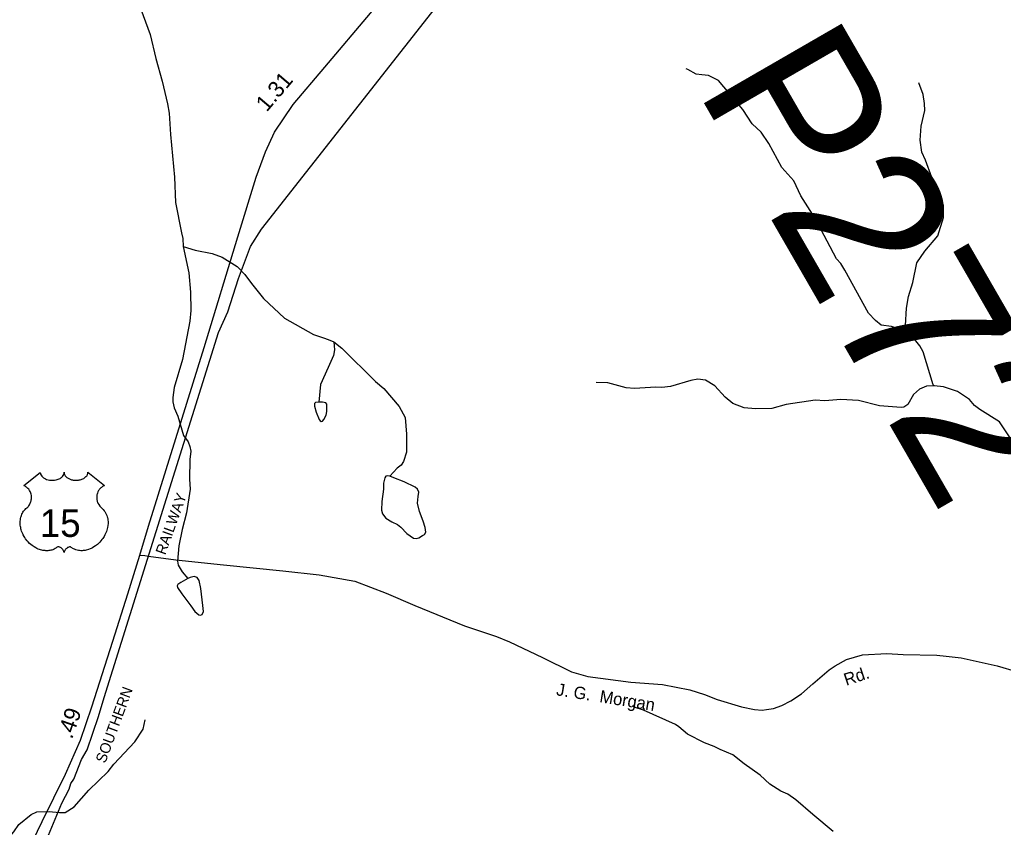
# Model space of a CAD drawing. Extents: x 2056842 to 2160602, y 826753 to 1016856.
# Drawn here: x 2129898 to 2137510, y 989856 to 996101 of the extents above; entities that cross this region are included whole.
import ezdxf

# ---------------------------------------------------------------- set-up
doc = ezdxf.new("R2010")
doc.units = 0
for name, color, linetype in [('Exist Hydrographic Misc Water Feature', 7, 'Continuous'), ('Exist Railroad Mainline', 7, 'Continuous'), ('Exist Railroad Mainline Label', 7, 'Continuous'), ('Exist Road Primary US Attributed', 7, 'Continuous'), ('Exist Road Primary US Mileage Hundredths English Label', 7, 'Continuous'), ('Exist Road Primary US Shield CELL', 7, 'Continuous'), ('Exist Road Primary US Shield Number Label', 7, 'Continuous'), ('Exist Road Secondary Structure Pipe Number Label', 7, 'Continuous'), ('Exist Road Secondary Type 51 Attributed', 7, 'Continuous'), ('Exist Road Secondary Type 51 Label', 7, 'Continuous')]:
    doc.layers.add(name, color=color, linetype=linetype)

msp = doc.modelspace()

# ---------------------------------------------------------------- linework, layer by layer
at = {"layer": 'Exist Hydrographic Misc Water Feature'}
for points in [[(2130605.8, 996638.1), (2130631.9, 996586.3), (2130678.2, 996538.5), (2130752.9, 996408.9), (2130906.5, 995987.3), (2130951.5, 995801.7), (2131000, 995626.1), (2131043, 995450), (2131055.2, 995378.2), (2131065.9, 995214.2), (2131095.4, 994882.5), (2131104.2, 994688.4), (2131149.1, 994452.5), (2131159.3, 994408.7), (2131162, 994348)], [(2136780.1, 993669.1), (2136744.1, 993693.2), (2136643.8, 993728.7), (2136564, 993740.2), (2136519.8, 993775.9), (2136467.5, 993831.8), (2136284.1, 994163.1), (2136251.7, 994215), (2136217.7, 994250.8), (2136050.4, 994568), (2135943.7, 994739.5), (2135889.1, 994855.2), (2135794.8, 994958.9), (2135694, 995144.4), (2135635.4, 995232.3), (2135565.2, 995295.8), (2135494.7, 995405.5), (2135348.1, 995582.8), (2135305.8, 995630.6), (2135227.6, 995670.3), (2135175.5, 995676), (2135131.6, 995679.9), (2135067.4, 995715.7), (2135055.4, 995721.5)], [(2136780.5, 993669.4), (2136752, 993737.2), (2136759.4, 993869.3), (2136775.2, 993961.4), (2136808.6, 994069.4), (2136840, 994221.6), (2136901.5, 994311.8), (2137003, 994430.2), (2137046.5, 994572.4), (2137045.8, 994664.5), (2137023.7, 994742.3), (2136957.3, 994880), (2136906.4, 995013.8), (2136880.2, 995077.7), (2136866, 995169.6), (2136873.4, 995277.7), (2136902.9, 995397.8), (2136900.7, 995453.7), (2136890.2, 995523.8), (2136856, 995613.6)], [(2131162, 994348), (2131206.9, 994144.3), (2131219.5, 993993.2), (2131222, 993853.2), (2131214.4, 993769.1), (2131157.8, 993472.9), (2131092.8, 993256.6), (2131082.9, 993180.6), (2131082.1, 993144.9), (2131093.1, 993098.9), (2131121.5, 993034.7), (2131166.2, 992885.1), (2131201.5, 992837.5), (2131215.7, 992800.3), (2131221.2, 992765.2), (2131215, 992699.3), (2131211.7, 992547.2), (2131216, 992471.3), (2131188.3, 992286.5), (2131155.5, 992158.3), (2131130.3, 992032.8), (2131120.4, 991913.4), (2131124.8, 991883.8), (2131154.4, 991832.4), (2131200.4, 991780.9)], [(2131162, 994348), (2131255.1, 994318.5), (2131386.5, 994294.4), (2131465.3, 994265.9), (2131580.3, 994192.5), (2131640.5, 994130), (2131691.5, 994061.3), (2131784.6, 993946.3), (2131948.2, 993792.3), (2132172, 993667.6), (2132258, 993638), (2132298.6, 993622.7), (2132329.2, 993609.5)], [(2136975.8, 993270), (2136967.8, 993278), (2136888.8, 993531.7), (2136862.5, 993579.4), (2136800.2, 993659.2), (2136780.1, 993669.1)], [(2132329.2, 993609.5), (2132335.2, 993548), (2132327.4, 993504), (2132284.3, 993411.5), (2132226.3, 993278.9), (2132212.1, 993143.1)], [(2132329.2, 993609.5), (2132391.2, 993560.3), (2132652.2, 993302.8), (2132714.6, 993248), (2132834.8, 993110.4), (2132879.7, 993025), (2132891.9, 992896.5), (2132890.7, 992756.5), (2132866.9, 992684.4), (2132849.2, 992656.3), (2132819.1, 992632.2), (2132761.5, 992571.9)], [(2136975.9, 993270.2), (2136916.2, 993268), (2136862.1, 993243.8), (2136814.3, 993201.5), (2136770.7, 993125.4), (2136738.7, 993105.3), (2136718.6, 993101.2), (2136550.6, 993114.4), (2136388.6, 993155.7), (2136252.7, 993163.1), (2136128.6, 993154.6), (2136052.8, 993160.2), (2135828.7, 993125.3), (2135718.9, 993094.8), (2135591, 993092.3), (2135503, 993099.8), (2135416.7, 993133.5), (2135356.6, 993181.2), (2135276.2, 993270.9), (2135203.9, 993312.6), (2135145.8, 993320.3), (2135091.9, 993312.1), (2134934.2, 993265.3), (2134868.2, 993257.1), (2134820.2, 993258.9), (2134656.4, 993248.2), (2134592.4, 993253.8), (2134450.1, 993293.3), (2134358.2, 993294.8)], [(2137567.7, 992860.6), (2137478.9, 992990.4), (2137328.6, 993085.7), (2137286.6, 993117.4), (2137248.3, 993165.2), (2137154, 993224.9), (2137047.8, 993262.5), (2136975.8, 993270)], [(2132212.1, 993143.1), (2132188, 993142), (2132179.2, 993132.1), (2132178.1, 993112.4), (2132192.4, 993066.4), (2132214.2, 993010.5), (2132221.9, 992999.5), (2132230.7, 992995.2), (2132241.6, 992997.3), (2132250.4, 993009.4), (2132270.1, 993043.4), (2132274.5, 993071.8), (2132274.5, 993127.7), (2132266.8, 993138.7), (2132240.5, 993144.1), (2132212.1, 993143.1)], [(2132761.5, 992571.9), (2132744, 992573.6), (2132731.9, 992570.3), (2132723.2, 992557.2), (2132714.4, 992517.7), (2132714.4, 992469.5), (2132700.2, 992375.3), (2132696.9, 992308.5), (2132704.6, 992281.1), (2132731.9, 992246), (2132777.9, 992218.6), (2132820.6, 992196.7), (2132848, 992177), (2132892.9, 992126.6), (2132946.5, 992091.6), (2132968.4, 992089.4), (2132985.9, 992093.7), (2133015.5, 992112.4), (2133030.8, 992118.9), (2133039.6, 992137.6), (2133035.2, 992174.8), (2133021, 992224.1), (2132991.4, 992297.5), (2132976.1, 992362.2), (2132982.7, 992414.7), (2132987, 992447.6), (2132977.2, 992470.6), (2132958.6, 992486), (2132872.1, 992526.5), (2132794.3, 992559.4), (2132761.5, 992571.9)], [(2131200.4, 991780.9), (2131145.6, 991748), (2131122.6, 991733.8), (2131117.1, 991722.8), (2131119.3, 991709.7), (2131152.2, 991662.5), (2131222.3, 991568.3), (2131252.9, 991524.5), (2131284.7, 991498.2), (2131296.7, 991496), (2131310.9, 991502.6), (2131319.7, 991523.4), (2131315.3, 991570.5), (2131298.9, 991703.1), (2131288, 991763.3), (2131270.4, 991786.3), (2131247.4, 991794), (2131217.9, 991788.5), (2131200.4, 991780.9)], [(2136193.2, 989823.1), (2136036.4, 989954.4), (2135903.9, 990067.8), (2135842, 990111.6), (2135787.6, 990135.3), (2135703.4, 990188.9), (2135629.1, 990258.6), (2135504.9, 990346.1), (2135416.7, 990415.7), (2135318.5, 990457.2), (2135272.1, 990481.1), (2135198.1, 990508.7), (2135065.9, 990576.2), (2134999.6, 990631.8), (2134971.7, 990651.7), (2134725.3, 990762.7), (2134660.9, 990782.4), (2134638.9, 990796.3)], [(2129407.9, 989303.6), (2129421.6, 989333.7), (2129575.2, 989496.4), (2129736.1, 989687.1), (2129853.6, 989821.6), (2129891.4, 989877.7), (2129986.9, 989954.1), (2130031, 989974.2), (2130127, 989978.6), (2130206.9, 989971.1), (2130251, 989971.3), (2130320.7, 990013.5), (2130432.1, 990142), (2130583.4, 990286.6), (2130625.2, 990342.8), (2130788.5, 990517.5), (2130852.2, 990613.8), (2130869.7, 990685.9)]]:
    msp.add_lwpolyline(points, dxfattribs=at)
at = {"layer": 'Exist Railroad Mainline'}
msp.add_lwpolyline([(2130121.7, 989794.5), (2130224.7, 990043), (2130280.2, 990151.3), (2130294.1, 990195.4), (2130316, 990227.3), (2130375.2, 990379.7), (2130418.9, 990455.8), (2130507.7, 990712.2), (2130551.2, 990858.3), (2131436.6, 993681.9), (2131507.9, 993842.3), (2131590.9, 994098.6), (2131683.7, 994347), (2131769.1, 994481.3), (2133636.5, 996857.4)], dxfattribs=at)
at = {"layer": 'Exist Road Primary US Attributed'}
for points in [[(2130826.9, 991961.1), (2130895.5, 992183.8), (2131105.4, 992861.5), (2131324.3, 993566.6), (2131586.3, 994421.5), (2131728.1, 994883.5), (2131800.7, 995078.8), (2131868.8, 995230.9), (2132015.5, 995445.2), (2132260.5, 995733.5), (2132611.7, 996152.1), (2132897.6, 996504), (2133171.6, 996848.1), (2133475.3, 997210.4), (2133559.2, 997335.2), (2133616, 997444.2), (2133658.9, 997538.7), (2133747.4, 997824.8), (2133822.8, 998059.1)], [(2129893.9, 989533.2), (2130070.8, 989899.6), (2130252.3, 990267.4), (2130368, 990530.8), (2130456.3, 990786.1), (2130619.3, 991295.4), (2130735, 991661), (2130826.9, 991961.1)]]:
    msp.add_lwpolyline(points, dxfattribs=at)
at = {"layer": 'Exist Road Primary US Shield CELL'}
msp.add_lwpolyline([(2130057.6, 992600.6), (2130058, 992595.3), (2130059.3, 992589), (2130060.2, 992585.7), (2130063.2, 992579.5), (2130068.1, 992572.1), (2130074.9, 992564.9), (2130082.5, 992558.6), (2130087.7, 992555.3), (2130096.5, 992550.5), (2130106.4, 992546.4), (2130117.5, 992543.2), (2130128.8, 992540.9), (2130141.2, 992539.5), (2130153.4, 992539.3), (2130166.6, 992540.3), (2130181.2, 992543.1), (2130188, 992544.8), (2130195.5, 992547.4), (2130202.5, 992550.3), (2130210.2, 992554.4), (2130216.3, 992558.4), (2130221.1, 992561.9), (2130228, 992568.4), (2130233.4, 992575.2), (2130235.7, 992579), (2130237.7, 992582.6), (2130240.4, 992590.4), (2130241.1, 992593.8), (2130241.7, 992600.9), (2130242.1, 992594.9), (2130242.7, 992591.2), (2130243.7, 992587.5), (2130245.2, 992583.7), (2130247.9, 992578.2), (2130251, 992573.6), (2130256.7, 992566.9), (2130260.3, 992563.5), (2130263.6, 992560.9), (2130272.3, 992554.9), (2130282.5, 992549.7), (2130287.5, 992547.5), (2130292.7, 992545.7), (2130299.2, 992543.7), (2130306, 992542.1), (2130312.7, 992541), (2130319.5, 992540), (2130326.5, 992539.4), (2130332.2, 992539.3), (2130339.2, 992539.4), (2130345.6, 992539.8), (2130352.2, 992540.5), (2130359.5, 992541.7), (2130365.4, 992543), (2130373.1, 992545.1), (2130380.1, 992547.6), (2130386.2, 992550.2), (2130394.2, 992554.4), (2130400.7, 992558.4), (2130405.4, 992562.2), (2130411, 992567.4), (2130416.3, 992573.6), (2130419.4, 992578.1), (2130421.6, 992582.7), (2130423.7, 992587.5), (2130424.9, 992592.7), (2130425.6, 992597.2), (2130425.7, 992601), (2130554.3, 992498.6), (2130551.2, 992497.4), (2130544.3, 992494), (2130538.7, 992490.7), (2130529.9, 992484.5), (2130526.1, 992481.1), (2130522.3, 992477.5), (2130518.8, 992473.7), (2130515.7, 992470.1), (2130512, 992465), (2130508.6, 992459.8), (2130505.4, 992454.1), (2130503, 992449.2), (2130499, 992438.8), (2130497.1, 992432.3), (2130495.9, 992426.8), (2130494.4, 992415.3), (2130494, 992409.8), (2130494, 992404.4), (2130494.3, 992398.7), (2130494.9, 992393.2), (2130495.8, 992387.6), (2130496.7, 992382.5), (2130498.3, 992376.4), (2130500.6, 992369.2), (2130503.4, 992362.3), (2130509.3, 992351.2), (2130516.9, 992339.8), (2130522.3, 992333.4), (2130527.6, 992327.9), (2130535.5, 992321.2), (2130539.8, 992317.4), (2130544.7, 992312.5), (2130552.8, 992303.1), (2130556.1, 992298.7), (2130559.4, 992293.8), (2130562.4, 992288.7), (2130565.4, 992283.2), (2130567.9, 992278.4), (2130572.4, 992267.4), (2130575.7, 992256.7), (2130577.2, 992251.1), (2130579.6, 992238.5), (2130580.5, 992232.2), (2130581.5, 992219.9), (2130581.5, 992205), (2130580.4, 992190.9), (2130577.7, 992174.4), (2130575.5, 992164.5), (2130572.2, 992153.1), (2130568.9, 992143.1), (2130563, 992128.4), (2130557.8, 992117.8), (2130551.1, 992105.3), (2130546.4, 992097.8), (2130541, 992089.8), (2130534.3, 992080.5), (2130526.4, 992070.6), (2130516.9, 992060.2), (2130509.2, 992052.5), (2130499.2, 992043.6), (2130493.1, 992038.5), (2130484.4, 992032), (2130472.6, 992024.1), (2130460.9, 992017.3), (2130451, 992012.2), (2130442.1, 992008.5), (2130430.8, 992004.1), (2130411.8, 991998.9), (2130404.9, 991997.4), (2130396.7, 991996.2), (2130389, 991995.5), (2130381.5, 991995), (2130371.5, 991995), (2130361.6, 991995.8), (2130352.1, 991997.1), (2130342.4, 991999.2), (2130332.1, 992002.2), (2130322.8, 992005.9), (2130313.4, 992010.5), (2130297.5, 992020.5), (2130292.9, 992023), (2130290.3, 992023.6), (2130284.1, 992024), (2130278.4, 992022.7), (2130272.4, 992020.4), (2130268.9, 992018.5), (2130264.1, 992015.4), (2130260.5, 992012.5), (2130256.1, 992008.3), (2130253, 992004.8), (2130250.7, 992002.1), (2130246.2, 991995), (2130244.6, 991991.7), (2130243, 991987.3), (2130241.5, 991981), (2130239.5, 991989), (2130237.1, 991994.3), (2130234.4, 991998.9), (2130231.5, 992002.9), (2130227.1, 992008.1), (2130223, 992011.9), (2130218.2, 992015.9), (2130213, 992019), (2130208.9, 992021.1), (2130205.1, 992022.6), (2130200.4, 992023.7), (2130196.6, 992024), (2130193.5, 992024), (2130189.2, 992023), (2130183.4, 992018.8), (2130177.9, 992015), (2130171.9, 992011.3), (2130164.8, 992007.5), (2130159.5, 992005), (2130153.3, 992002.6), (2130146, 992000.2), (2130138.1, 991998.1), (2130130, 991996.5), (2130122.9, 991995.4), (2130115.2, 991994.7), (2130108.3, 991994.5), (2130101.1, 991994.5), (2130094.3, 991995.1), (2130086.5, 991995.8), (2130076.8, 991997.2), (2130068.7, 991999), (2130060.2, 992001.3), (2130051.5, 992004), (2130042.1, 992007.6), (2130030.4, 992012.7), (2130022.3, 992016.9), (2130009.5, 992024.3), (2129994.4, 992034.7), (2129983.1, 992043.9), (2129974.8, 992051.4), (2129962.5, 992063.8), (2129955.4, 992072), (2129944.1, 992086.6), (2129936.9, 992097.1), (2129932.2, 992104.9), (2129925.4, 992117.3), (2129921.6, 992125.2), (2129916.7, 992136.6), (2129912.9, 992147), (2129909.7, 992156.9), (2129908, 992163.2), (2129905.6, 992174.2), (2129904.1, 992182), (2129902.7, 992192.7), (2129901.9, 992204), (2129901.7, 992214.4), (2129902, 992223.1), (2129903, 992233.2), (2129904.7, 992243.9), (2129906.7, 992253.1), (2129908.6, 992259.7), (2129911.3, 992267.8), (2129914.9, 992276.7), (2129919.2, 992285.2), (2129923.2, 992292.3), (2129928.3, 992299.9), (2129933.3, 992306.3), (2129939.9, 992313.5), (2129946.7, 992320), (2129953, 992325.1), (2129960.5, 992332.4), (2129964.3, 992336.8), (2129969, 992342.9), (2129972.7, 992348.6), (2129975.7, 992353.7), (2129979.6, 992361.3), (2129982, 992366.9), (2129984.9, 992375.5), (2129986.4, 992381.6), (2129987.9, 992389.4), (2129988.9, 992396.8), (2129989.3, 992406), (2129989.1, 992413.6), (2129988.1, 992422.5), (2129986.4, 992431), (2129984.4, 992438.5), (2129981.2, 992447), (2129978.3, 992453.2), (2129973.3, 992461.6), (2129967.9, 992469.5), (2129962.2, 992475.8), (2129956.5, 992481.5), (2129951, 992485.8), (2129945.8, 992489.5), (2129939.3, 992493.5), (2129933, 992496.6), (2129929, 992498.2)], close=True, dxfattribs=at)
at = {"layer": 'Exist Road Secondary Type 51 Attributed'}
for points in [[(2130826.9, 991961.1), (2130866.6, 991956.5), (2130894, 991952.7)], [(2130894, 991952.7), (2131105.4, 991923), (2131475.2, 991886.7), (2131933.5, 991839), (2132215.9, 991808.4), (2132492.7, 991758.4), (2132733.2, 991667.6), (2132955.5, 991572.2), (2133340, 991414.2), (2133586.5, 991330.9), (2133687.1, 991289.5), (2133943.4, 991167.6), (2134169, 991057.1), (2134295.5, 991021.9), (2134628.4, 990978.7), (2134873.2, 990961.1), (2135083.7, 990917.8), (2135197.3, 990882.6), (2135294.4, 990843.4), (2135483.8, 990786.5), (2135584.7, 990767.3), (2135642.3, 990762.5), (2135677.5, 990767.3), (2135730.3, 990775.3), (2135795.9, 990797.7), (2135866.3, 990833), (2135948, 990887.4), (2136034.4, 990965.9), (2136162.4, 991073.1), (2136207.2, 991103.6), (2136296.1, 991153.3), (2136419.7, 991188.5), (2136607.4, 991199.6), (2136735, 991193), (2136994.7, 991186.8), (2137068.3, 991178.8), (2137183.5, 991166), (2137462, 991103.6), (2138090.5, 990919.4)]]:
    msp.add_lwpolyline(points, dxfattribs=at)

# ---------------------------------------------------------------- texts
at = {"layer": 'Exist Railroad Mainline Label'}
for s, rotation, p in [('RAILWAY', 70.17097, (2131024.3, 991957.1)), ('SOUTHERN', 69.6117, (2130560, 990345.9))]:
    msp.add_text(s, height=82.02, rotation=rotation, dxfattribs=at).set_placement(p)
at = {"layer": 'Exist Road Primary US Mileage Hundredths English Label'}
for s, rotation, p in [('1.31', 49.64653, (2131809.7, 995382.6)), ('.49', 70.92216, (2130302.4, 990532.4))]:
    msp.add_text(s, height=125, rotation=rotation, dxfattribs=at).set_placement(p)
at = {"layer": 'Exist Road Primary US Shield Number Label'}
msp.add_text('15', height=212.5, dxfattribs=at).set_placement((2130053.4, 992101.3))
at = {"layer": 'Exist Road Secondary Structure Pipe Number Label'}
msp.add_text('P272', height=1230.31, rotation=300, dxfattribs=at).set_placement((2135125.7, 995572.5))
at = {"layer": 'Exist Road Secondary Type 51 Label'}
for s, rotation, p in [('Rd.', 18.18692, (2136294.1, 990949.6)), ('J. G.  Morgan', 350.82895, (2134046, 990877.7))]:
    msp.add_text(s, height=95, rotation=rotation, dxfattribs=at).set_placement(p)

doc.saveas('drawing.dxf')
